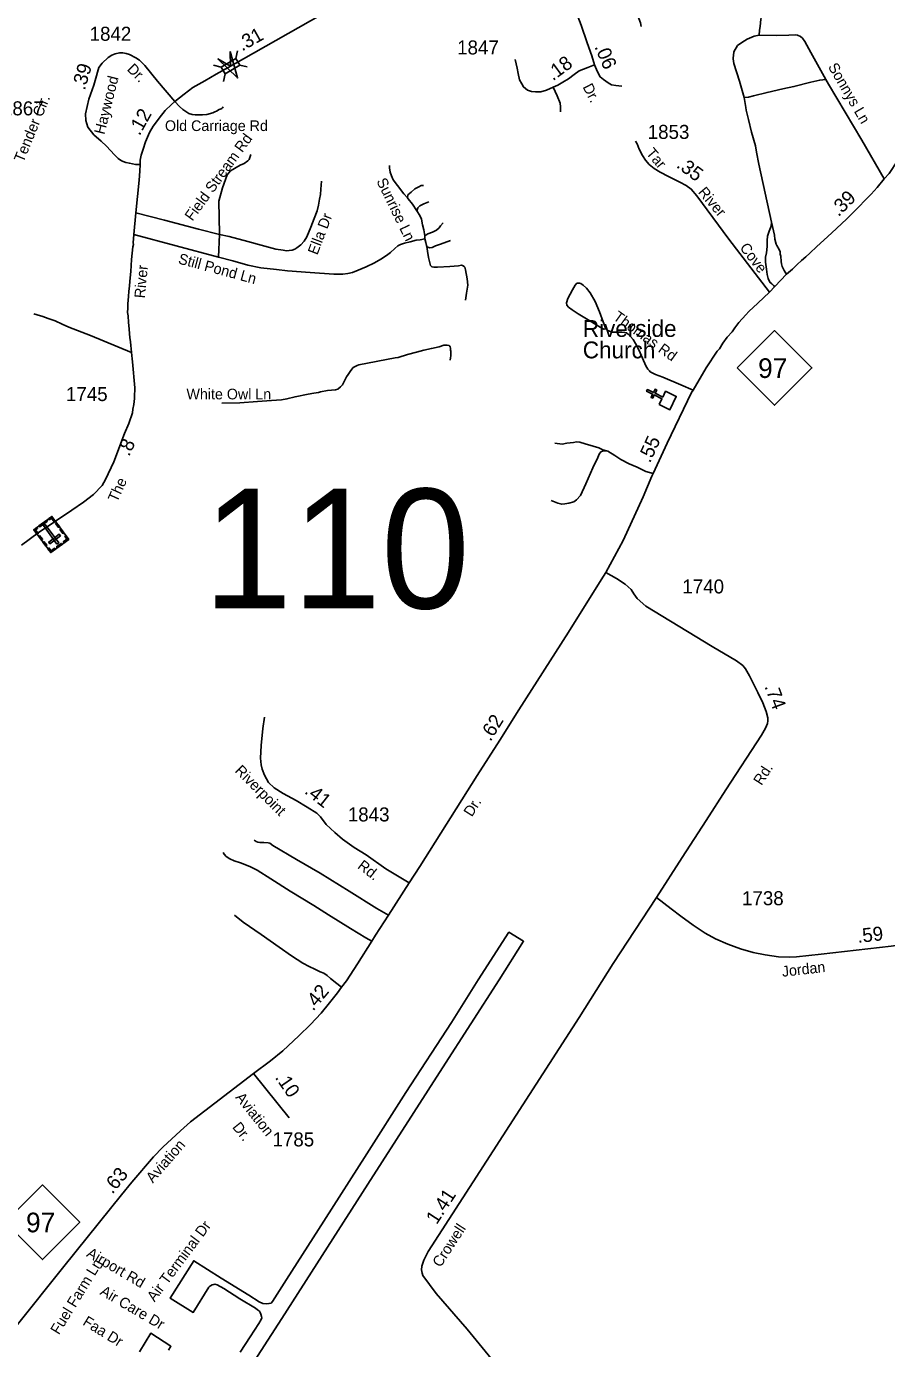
# Model space of a CAD drawing. Extents: x 2220236 to 2384410, y 720751 to 894131.
# Drawn here: x 2325276 to 2332948, y 766792 to 778583 of the extents above; entities that cross this region are included whole.
import ezdxf

# ---------------------------------------------------------------- set-up
doc = ezdxf.new("R2010")
doc.units = 0
doc.layers.add('Default', color=7, linetype='Continuous')

msp = doc.modelspace()

# ---------------------------------------------------------------- linework, layer by layer
at = {"layer": 'Default'}
for p, q in [((2327143, 778298), (2327160, 778364)), ((2326946, 778237), (2327013, 778220)), ((2327179, 778238), (2327246, 778222)), ((2327033, 778093), (2327050, 778160)), ((2326235, 776728), (2326991, 776524)), ((2326991, 776524), (2326998, 776728)), ((2328829, 776688), (2328829, 776715)), ((2332045, 776391), (2332056, 776374)), ((2327301, 769245), (2327619, 768849))]:
    msp.add_line(p, q, dxfattribs=at)
for points in [[(2329831, 779524), (2329908, 779341), (2330031, 779051), (2330156, 778774), (2330225, 778593), (2330278, 778436), (2330321, 778321), (2330342, 778241)], [(2331621, 779429), (2331622, 779385), (2331631, 779241), (2331632, 779207), (2331636, 779153), (2331655, 779062), (2331666, 779046), (2331684, 779002), (2331696, 778982), (2331758, 778863), (2331780, 778825), (2331813, 778777), (2331826, 778747), (2331834, 778726), (2331838, 778705), (2331837, 778683), (2331826, 778649), (2331820, 778581), (2331816, 778551), (2331812, 778504)], [(2330593, 779022), (2330660, 778854), (2330715, 778717), (2330755, 778614), (2330760, 778581)], [(2328098, 778796), (2327214, 778295), (2327077, 778217)], [(2331812, 778504), (2331767, 778496), (2331706, 778469), (2331657, 778440), (2331619, 778412), (2331586, 778357), (2331585, 778346), (2331582, 778334), (2331581, 778293), (2331586, 778252), (2331637, 778094), (2331679, 777948)], [(2332408, 778111), (2332272, 778349), (2332219, 778449), (2332199, 778477), (2332180, 778494), (2332153, 778505), (2332132, 778507), (2332077, 778505), (2331967, 778503), (2331812, 778504)], [(2326601, 777912), (2326445, 778095), (2326333, 778235), (2326286, 778281), (2326252, 778303), (2326197, 778332), (2326165, 778343), (2326137, 778347), (2326108, 778346), (2326068, 778339), (2326039, 778326), (2326005, 778307), (2325951, 778256), (2325923, 778217), (2325889, 778100)], [(2327077, 778217), (2326968, 778156), (2326867, 778099), (2326761, 778037), (2326684, 777980), (2326601, 777912)], [(2330342, 778241), (2330283, 778218), (2330206, 778187), (2330161, 778155), (2330110, 778117), (2330060, 778085), (2330017, 778059), (2329975, 778040), (2329916, 778016), (2329866, 778000), (2329818, 778000), (2329780, 778003), (2329746, 778016), (2329711, 778043), (2329695, 778072), (2329674, 778107), (2329663, 778163), (2329653, 778210), (2329637, 778288)], [(2330342, 778241), (2330369, 778179), (2330395, 778133), (2330425, 778109), (2330464, 778080), (2330496, 778061), (2330534, 778056), (2330587, 778051)], [(2325889, 778100), (2325877, 778058), (2325833, 777933), (2325804, 777802), (2325805, 777744), (2325823, 777685), (2325877, 777617), (2325942, 777560), (2325991, 777514), (2326063, 777439), (2326094, 777406), (2326125, 777383), (2326164, 777370), (2326195, 777363), (2326250, 777353), (2326290, 777351)], [(2332408, 778111), (2332352, 778104), (2332272, 778085), (2332122, 778047), (2332023, 778025), (2331882, 777994), (2331762, 777965), (2331717, 777953), (2331679, 777948)], [(2332928, 777223), (2332728, 777568), (2332432, 778069), (2332408, 778111)], [(2329975, 778040), (2330009, 777964), (2330036, 777900), (2330039, 777866), (2330041, 777820)], [(2331679, 777948), (2331692, 777860), (2331697, 777835), (2331718, 777752), (2331744, 777640), (2331778, 777518), (2331787, 777462), (2331808, 777354), (2331923, 776837)], [(2326601, 777912), (2326569, 777886), (2326513, 777832), (2326460, 777766), (2326428, 777720), (2326407, 777693), (2326375, 777636), (2326337, 777553), (2326318, 777489), (2326301, 777434), (2326292, 777391), (2326290, 777351)], [(2326601, 777912), (2326642, 777870), (2326672, 777842), (2326725, 777806), (2326755, 777798), (2326780, 777796), (2326847, 777795), (2326887, 777799), (2326939, 777811), (2326958, 777820), (2326971, 777828), (2326997, 777842), (2327013, 777848), (2327020, 777852), (2327026, 777858), (2327032, 777866)], [(2331904, 776214), (2331951, 776264), (2332056, 776374), (2332110, 776417), (2332152, 776461), (2332191, 776495), (2332228, 776529), (2332263, 776561), (2332325, 776621), (2332388, 776676), (2332460, 776743), (2332592, 776865), (2332660, 776932), (2332690, 776962), (2332713, 776987), (2332745, 777021), (2332811, 777088), (2332864, 777146), (2332928, 777223), (2332971, 777271), (2333046, 777384), (2333130, 777498), (2333299, 777738)], [(2331904, 776214), (2331541, 776687), (2331256, 777072), (2331206, 777132), (2331161, 777165), (2331105, 777195), (2331003, 777244), (2330929, 777282), (2330877, 777316), (2330832, 777352), (2330798, 777391), (2330771, 777431), (2330742, 777487), (2330724, 777535), (2330708, 777561)], [(2326998, 776728), (2326998, 776734), (2326992, 777026), (2327025, 777144), (2327067, 777260), (2327097, 777295), (2327118, 777308), (2327131, 777316), (2327147, 777326), (2327183, 777346), (2327220, 777362), (2327252, 777383), (2327264, 777397), (2327278, 777441)], [(2326290, 777351), (2326289, 777293), (2326281, 777211), (2326252, 776920), (2326235, 776728), (2326228, 776654), (2326230, 776638), (2326226, 776618), (2326213, 776505), (2326209, 776396), (2326198, 776310), (2326195, 776268), (2326191, 776221), (2326186, 776173), (2326182, 776108), (2326180, 776069), (2326179, 776032), (2326183, 776001), (2326188, 775944), (2326192, 775885), (2326197, 775842), (2326200, 775808), (2326206, 775770), (2326214, 775675), (2326223, 775593), (2326242, 775359), (2326241, 775278), (2326241, 775265), (2326233, 775212), (2326226, 775169), (2326222, 775137), (2326191, 775041), (2326152, 774952), (2326055, 774701), (2325982, 774543), (2325953, 774488), (2325876, 774408), (2325785, 774341), (2325682, 774270), (2325380, 774066), (2325231, 773957)], [(2328674, 777053), (2328644, 777090), (2328586, 777163), (2328548, 777214), (2328532, 777251), (2328521, 777283), (2328515, 777322), (2328514, 777344)], [(2327909, 777203), (2327901, 777133), (2327898, 777083), (2327891, 777041), (2327883, 776988), (2327870, 776937), (2327844, 776869), (2327813, 776792), (2327777, 776708), (2327755, 776669), (2327724, 776636), (2327688, 776608), (2327670, 776596), (2327646, 776588), (2327621, 776585), (2327595, 776583), (2327565, 776587), (2327501, 776596), (2327369, 776633), (2327252, 776665), (2327084, 776710), (2326998, 776728)], [(2328674, 777053), (2328679, 777080), (2328707, 777105), (2328742, 777135), (2328775, 777153), (2328798, 777164), (2328819, 777164)], [(2328760, 776937), (2328721, 776997), (2328682, 777044), (2328674, 777053)], [(2328760, 776937), (2328769, 776965), (2328784, 776983), (2328820, 777001), (2328867, 777018)], [(2326998, 776728), (2326812, 776776), (2326507, 776855), (2326252, 776920)], [(2328829, 776715), (2328822, 776770), (2328808, 776814), (2328799, 776865), (2328786, 776896), (2328760, 776937)], [(2328829, 776715), (2328858, 776732), (2328897, 776749), (2328933, 776766), (2328958, 776787), (2328970, 776806), (2328993, 776832)], [(2331923, 776837), (2331920, 776803), (2331900, 776757), (2331886, 776713), (2331884, 776673), (2331884, 776621), (2331879, 776563), (2331870, 776525), (2331868, 776480), (2331877, 776417), (2331883, 776372), (2331893, 776335), (2331908, 776302), (2331924, 776288), (2331940, 776272), (2331951, 776264)], [(2331923, 776837), (2331948, 776722), (2331953, 776686), (2331965, 776642), (2331971, 776630), (2331990, 776595), (2331998, 776572), (2332000, 776551), (2332006, 776535), (2332007, 776487), (2332011, 776467), (2332018, 776441), (2332026, 776423), (2332036, 776405), (2332043, 776390)], [(2326991, 776524), (2327116, 776493), (2327250, 776455), (2327367, 776431), (2327506, 776415), (2327605, 776404), (2327808, 776388), (2328018, 776374), (2328098, 776373), (2328143, 776380), (2328186, 776389), (2328234, 776410), (2328306, 776440), (2328380, 776476), (2328439, 776506), (2328488, 776539), (2328524, 776568), (2328563, 776602), (2328590, 776625), (2328613, 776637), (2328650, 776649), (2328700, 776663), (2328754, 776676), (2328787, 776681), (2328829, 776688)], [(2328829, 776688), (2328839, 776655), (2328844, 776630), (2328849, 776621)], [(2328849, 776621), (2328857, 776614), (2328876, 776609), (2328895, 776612), (2328925, 776626), (2328970, 776642), (2329059, 776674)], [(2328849, 776621), (2328855, 776579), (2328864, 776521), (2328874, 776474), (2328880, 776452), (2328885, 776446), (2328891, 776440), (2328895, 776438), (2328910, 776437), (2328943, 776437), (2329053, 776441), (2329129, 776449), (2329156, 776453), (2329167, 776450), (2329182, 776441), (2329186, 776437), (2329194, 776413), (2329209, 776333), (2329215, 776276), (2329203, 776205), (2329192, 776141)], [(2330443, 775885), (2330420, 775950), (2330389, 776039), (2330350, 776129), (2330306, 776208), (2330272, 776249), (2330242, 776276), (2330222, 776289), (2330211, 776294), (2330202, 776294), (2330186, 776292), (2330171, 776276), (2330148, 776233), (2330105, 776156), (2330094, 776118), (2330098, 776098), (2330112, 776080), (2330144, 776055), (2330198, 776019), (2330301, 775957), (2330395, 775900), (2330427, 775882), (2330443, 775885)], [(2330445, 773713), (2330598, 773997), (2330778, 774388), (2330856, 774573), (2330866, 774596), (2330991, 774866), (2331210, 775318), (2331222, 775339), (2331340, 775538), (2331436, 775687), (2331458, 775709), (2331489, 775759), (2331528, 775812), (2331570, 775858), (2331596, 775896), (2331631, 775943), (2331692, 776011), (2331720, 776042), (2331800, 776115), (2331904, 776214)], [(2326214, 775675), (2325849, 775828), (2325654, 775901), (2325595, 775929), (2325532, 775957), (2325471, 775977), (2325422, 775997), (2325371, 776010), (2325341, 776021)], [(2331222, 775339), (2331114, 775387), (2330952, 775455), (2330888, 775480), (2330864, 775491), (2330841, 775502), (2330834, 775511), (2330819, 775527), (2330801, 775556), (2330771, 775624), (2330738, 775700), (2330709, 775756), (2330688, 775790), (2330664, 775819), (2330645, 775839), (2330628, 775849), (2330614, 775853), (2330587, 775855), (2330560, 775855), (2330537, 775855), (2330503, 775857), (2330476, 775866), (2330456, 775875), (2330443, 775885)], [(2327019, 775223), (2327181, 775227), (2327337, 775237), (2327462, 775246), (2327552, 775254), (2327600, 775261), (2327673, 775281), (2327790, 775304), (2327839, 775312), (2327881, 775318), (2327899, 775324), (2327963, 775335), (2327998, 775338), (2328034, 775342), (2328055, 775348), (2328079, 775368), (2328095, 775388), (2328103, 775400), (2328114, 775421), (2328132, 775457), (2328146, 775479), (2328169, 775515), (2328192, 775540), (2328225, 775560), (2328241, 775564), (2328565, 775627), (2328591, 775631), (2328675, 775656), (2328756, 775678), (2328820, 775696), (2328889, 775711), (2328959, 775726), (2328998, 775739), (2329028, 775740), (2329046, 775737), (2329056, 775727), (2329060, 775713), (2329060, 775697), (2329061, 775687), (2329061, 775671), (2329061, 775644), (2329059, 775627), (2329055, 775608)], [(2329958, 774355), (2330017, 774330), (2330051, 774321), (2330078, 774325), (2330113, 774330), (2330160, 774343), (2330184, 774360), (2330217, 774399), (2330266, 774503), (2330328, 774646), (2330372, 774740), (2330384, 774767), (2330401, 774789), (2330416, 774794), (2330429, 774799), (2330461, 774794)], [(2329990, 774866), (2330054, 774858), (2330098, 774866), (2330155, 774871), (2330182, 774878), (2330214, 774876), (2330261, 774861), (2330330, 774839), (2330382, 774824), (2330419, 774807), (2330461, 774794)], [(2330461, 774794), (2330525, 774757), (2330577, 774720), (2330653, 774683), (2330725, 774651), (2330801, 774614), (2330866, 774596)], [(2328690, 770945), (2328784, 771092), (2329297, 771902), (2329500, 772218), (2329669, 772487), (2330111, 773180), (2330402, 773647), (2330445, 773713)], [(2330445, 773713), (2330540, 773660), (2330618, 773609), (2330671, 773560), (2330693, 773522), (2330724, 773482), (2330802, 773413), (2331392, 773054), (2331609, 772926), (2331666, 772883), (2331690, 772855), (2331725, 772791), (2331800, 772644), (2331845, 772551), (2331874, 772473), (2331889, 772417), (2331889, 772389), (2331885, 772365), (2331870, 772325), (2331832, 772263), (2331514, 771775), (2331339, 771500), (2331126, 771170), (2330897, 770816)], [(2328690, 770945), (2328482, 771069), (2328308, 771194), (2328199, 771261), (2328095, 771334), (2328026, 771393), (2327950, 771466), (2327899, 771535), (2327866, 771568), (2327780, 771620), (2327683, 771679), (2327565, 771742), (2327487, 771792), (2327437, 771840), (2327400, 771906), (2327378, 771959), (2327369, 771997), (2327364, 772056), (2327371, 772171), (2327386, 772322), (2327399, 772424)], [(2328505, 770657), (2328401, 770718), (2328155, 770871), (2327895, 771031), (2327686, 771155), (2327474, 771279), (2327447, 771299), (2327433, 771302), (2327395, 771304), (2327358, 771305), (2327341, 771307), (2327325, 771314), (2327308, 771326)], [(2328357, 770424), (2328304, 770456), (2328167, 770537), (2327970, 770660), (2327840, 770742), (2327630, 770870), (2327455, 770981), (2327334, 771057), (2327270, 771090), (2327187, 771123), (2327129, 771142), (2327090, 771159), (2327057, 771181), (2327041, 771201), (2327032, 771216)], [(2327301, 769245), (2327452, 769357), (2327563, 769446), (2327707, 769582), (2327810, 769681), (2327905, 769784), (2327980, 769874), (2328051, 769965), (2328087, 770014), (2328130, 770072), (2328230, 770223), (2328357, 770424), (2328391, 770478), (2328505, 770657), (2328690, 770945)], [(2330897, 770816), (2330511, 770226), (2330208, 769745), (2329262, 768279), (2328859, 767659), (2328820, 767581), (2328803, 767528), (2328799, 767494), (2328805, 767465), (2328811, 767445), (2328932, 767283), (2329208, 766965), (2329502, 766606), (2329869, 766164), (2330347, 765580), (2330762, 765077), (2330997, 764788)], [(2333869, 770476), (2333425, 770429), (2333204, 770411), (2332990, 770380), (2332365, 770309), (2332145, 770287), (2332083, 770284), (2331985, 770285), (2331867, 770304), (2331759, 770325), (2331647, 770356), (2331534, 770399), (2331422, 770447), (2331331, 770496), (2331223, 770569), (2331114, 770648), (2331027, 770713), (2330897, 770816)], [(2328087, 770014), (2328046, 770047), (2327989, 770093), (2327959, 770120), (2327930, 770139), (2327897, 770153), (2327849, 770176), (2327797, 770198), (2327741, 770230), (2327641, 770295), (2327530, 770373), (2327369, 770484), (2327211, 770594), (2327131, 770656)], [(2326970, 766153), (2327554, 767059), (2328323, 768257), (2328989, 769296), (2329493, 770081), (2329711, 770425), (2329580, 770505), (2329307, 770081), (2329069, 769700), (2328660, 769076), (2328314, 768529), (2327929, 767927), (2327597, 767409), (2327471, 767212), (2327459, 767198), (2327439, 767194), (2327415, 767192), (2327385, 767195), (2327353, 767209), (2327260, 767268), (2327013, 767421), (2326769, 767575), (2326557, 767242), (2326764, 767115), (2326904, 767340), (2326911, 767348), (2326919, 767352), (2326933, 767360), (2326947, 767363), (2326957, 767365), (2326979, 767359), (2327038, 767327), (2327180, 767235), (2327319, 767151), (2327337, 767139), (2327354, 767125), (2327360, 767115), (2327366, 767099), (2327372, 767077), (2327376, 767065), (2327370, 767051), (2327349, 767017), (2327272, 766898), (2327184, 766761)], [(2325035, 766808), (2325198, 767008), (2325598, 767510), (2325721, 767661), (2326123, 768163), (2326216, 768276), (2326411, 768502), (2326494, 768589), (2326651, 768735), (2326740, 768814), (2327301, 769245)], [(2326544, 766778), (2326565, 766813), (2326386, 766929), (2326284, 766764)]]:
    msp.add_lwpolyline(points, dxfattribs=at)
for points in [[(2327093, 778358), (2327160, 778124), (2326985, 778293), (2327097, 778228)], [(2327013, 778220), (2327143, 778298), (2327179, 778237), (2327050, 778160)], [(2331616, 775538), (2331949, 775871), (2332282, 775538), (2331949, 775205)], [(2330920, 775212), (2330945, 775263), (2330877, 775297), (2330863, 775268), (2330848, 775275), (2330862, 775304), (2330808, 775330), (2330815, 775344), (2330869, 775318), (2330883, 775347), (2330898, 775340), (2330884, 775311), (2330952, 775278), (2330978, 775329), (2331073, 775283), (2331016, 775165)], [(2325654, 774008), (2325493, 773890), (2325342, 774095), (2325503, 774213)], [(2325463, 774170), (2325395, 774120), (2325388, 774129), (2325457, 774179)], [(2325476, 774194), (2325483, 774184), (2325501, 774197), (2325525, 774165), (2325534, 774171), (2325503, 774213)], [(2325369, 774115), (2325376, 774106), (2325358, 774093), (2325382, 774060), (2325373, 774053), (2325342, 774095)], [(2325549, 773967), (2325564, 773978), (2325443, 774142), (2325428, 774131)], [(2325544, 774157), (2325570, 774122), (2325561, 774115), (2325535, 774150)], [(2325584, 774103), (2325610, 774068), (2325601, 774061), (2325575, 774096)], [(2325394, 774044), (2325420, 774009), (2325411, 774002), (2325385, 774037)], [(2325433, 773991), (2325459, 773956), (2325450, 773949), (2325424, 773984)], [(2325581, 774039), (2325569, 774054), (2325475, 773984), (2325486, 773969)], [(2325594, 773964), (2325552, 773934), (2325546, 773943), (2325587, 773973)], [(2325628, 774043), (2325619, 774036), (2325638, 774010), (2325605, 773986), (2325612, 773977), (2325654, 774008)], [(2325468, 773925), (2325477, 773932), (2325496, 773906), (2325528, 773930), (2325535, 773921), (2325493, 773890)], [(2325086, 767919), (2325419, 768252), (2325752, 767919), (2325419, 767586)]]:
    msp.add_lwpolyline(points, close=True, dxfattribs=at)

# ---------------------------------------------------------------- texts
for s, height, p in [('1842', 125, (2325840, 778455)), ('1847', 125, (2329118, 778333)), ('1867', 125, (2325058, 777790)), ('Old Carriage Rd', 95, (2326512, 777650)), ('1853', 125, (2330818, 777580)), ('Riverside', 150, (2330239, 775814)), ('Church', 150, (2330239, 775623)), ('97', 175, (2331803, 775448)), ('1745', 125, (2325629, 775242)), ('White Owl Ln', 95, (2326704, 775257)), ('110', 1066.3, (2326853, 773393)), ('1740', 125, (2331127, 773526)), ('1843', 125, (2328143, 771493)), ('1738', 125, (2331659, 770746)), ('1785', 125, (2327471, 768595)), ('97', 175, (2325273, 767829))]:
    msp.add_text(s, height=height, dxfattribs=at).set_placement(p)
for s, height, rotation, p in [('.31', 125, 29.2025, (2327200, 778359)), ('.18', 125, 36.4016, (2329972, 778093)), ('.06', 125, 293.0385, (2330341, 778402)), ('.39', 125, 73.7284, (2325797, 778008)), ('Dr.', 95, 315.294, (2326167, 778195)), ('Sonnys Ln', 95, 300.2397, (2332423, 778224)), ('Haywood', 95, 75.9638, (2325971, 777614)), ('Dr.', 95, 297.1667, (2330235, 778044)), ('Tender Cir.', 95, 67.6888, (2325249, 777363)), ('.12', 125, 60.8675, (2326285, 777602)), ('Field Stream Rd', 95, 53.9856, (2326757, 776841)), ('Tar', 95, 310.4895, (2330797, 777450)), ('.35', 125, 323.3328, (2331066, 777332)), ('Sunrise Ln', 95, 295.9789, (2328396, 777204)), ('River', 95, 310.332, (2331262, 777102)), ('.39', 125, 45.0181, (2332520, 776880)), ('Ella Dr', 95, 69.1888, (2327871, 776539)), ('Still Pond Ln', 95, 344.8688, (2326624, 776470)), ('Cove', 95, 307.7347, (2331634, 776608)), ('River', 95, 84.8077, (2326333, 776156)), ('Thomas Rd', 95, 324.2946, (2330502, 775975)), ('.8', 125, 64.8297, (2326192, 774742)), ('.55', 125, 65.3397, (2330838, 774683)), ('The', 95, 65.463, (2326085, 774333)), ('.74', 125, 290.337, (2331858, 772697)), ('.62', 125, 57.9375, (2329415, 772200)), ('Riverpoint', 95, 315.1503, (2327129, 771939)), ('Rd.', 95, 57.2535, (2331833, 771808)), ('.41', 125, 321.8168, (2327749, 771750)), ('Dr.', 95, 57.627, (2329249, 771528)), ('Rd.', 95, 322.4531, (2328223, 771082)), ('.59', 125, 6.4551, (2332693, 770409)), ('Jordan', 95, 6.4551, (2332020, 770107)), ('.42', 125, 50.3372, (2327834, 769796)), ('.10', 125, 304.7415, (2327489, 769209)), ('Aviation', 95, 308.7374, (2327135, 769030)), ('Dr.', 95, 308.7374, (2327108, 768765)), ('Aviation', 95, 49.139, (2326404, 768263)), ('.63', 125, 50.6049, (2326043, 768164)), ('1.41', 125, 56.963, (2328936, 767892)), ('Air Terminal Dr', 95, 53.3164, (2326419, 767203)), ('Crowell', 95, 56.963, (2328970, 767510)), ('Fuel Farm Ln', 95, 58.6133, (2325565, 766910)), ('Airport Rd', 95, 329.6081, (2325805, 767618)), ('Air Care Dr', 95, 329.6638, (2325925, 767278)), ('Faa Dr', 95, 328.3054, (2325771, 767008))]:
    msp.add_text(s, height=height, rotation=rotation, dxfattribs=at).set_placement(p)

doc.saveas('drawing.dxf')
